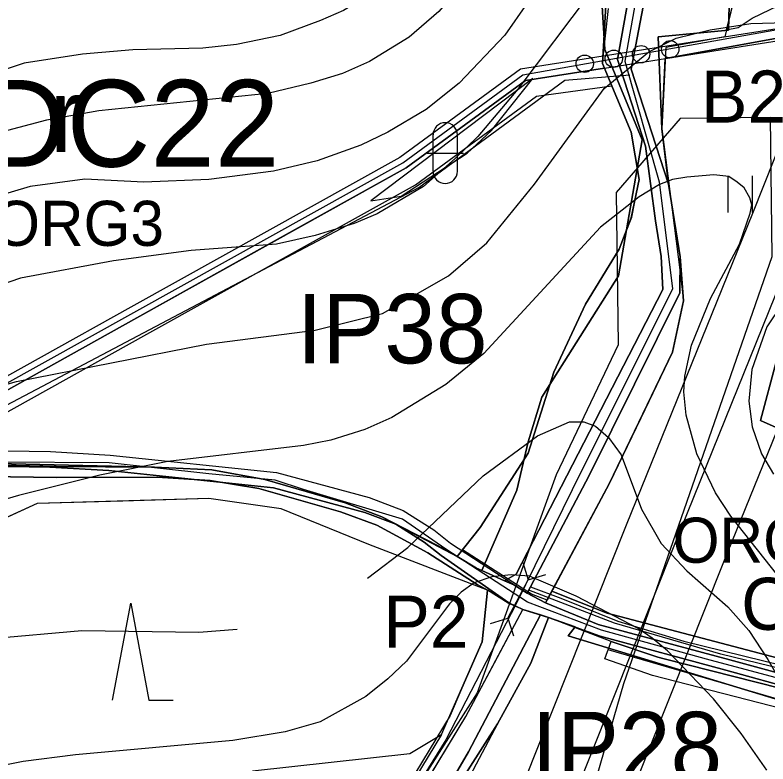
# Model space of a CAD drawing. Extents: x -1900516 to -575031, y -3809306 to -1157387.
# Drawn here: x -578987.9 to -578770.8, y -1159438.2 to -1159222.4 of the extents above; entities that cross this region are included whole.
import ezdxf

# ---------------------------------------------------------------- set-up
doc = ezdxf.new("R2010")
doc.units = 0
for name, color, linetype in [('01_PARCELY_NÁVRH_PC', 7, 'Continuous'), ('01_PARCELY_NÁVRH_ŽP', 7, 'Continuous'), ('01_VRSTEVNICE', 7, 'Continuous'), ('02_KULTURY STAV', 7, 'Continuous'), ('03_PC_NÁVRH', 7, 'Continuous'), ('03_PC_OBJEKTY_NÁVRH', 7, 'Continuous'), ('03_PC_POPIS_NÁVRH', 7, 'Continuous'), ('04_ZPF_OP_ORGAN', 7, 'Continuous'), ('05_VHO_MELIORACE', 7, 'Continuous'), ('05_VHO_V_TOK', 7, 'Continuous'), ('06_ÚSES_BC', 7, 'Continuous'), ('06_ÚSES_BK', 7, 'Continuous'), ('06_ÚSES_IP', 7, 'Continuous'), ('07_ELEKTRO', 7, 'Continuous'), ('07_OCH_P A POPISY TI', 7, 'Continuous')]:
    doc.layers.add(name, color=color, linetype=linetype)

msp = doc.modelspace()

# ---------------------------------------------------------------- linework, layer by layer
at = {"layer": '01_PARCELY_NÁVRH_PC'}
for points in [[(-578766.32, -1159226.06), (-578842.18, -1159237.98), (-578877.01, -1159263.46), (-578954.52, -1159306.57), (-579032.13, -1159349.74)], [(-578999.05, -1159335.34), (-578952.82, -1159309.63), (-578875.11, -1159266.42), (-578840.76, -1159241.28), (-578817.98, -1159237.69), (-578765.18, -1159229.36)], [(-578990.02, -1159347.98), (-578977.69, -1159348.14), (-578960.49, -1159349.17), (-578912.54, -1159354.21), (-578885.85, -1159361.39), (-578876, -1159365.16), (-578867.16, -1159370.75), (-578862.35, -1159374.53), (-578840.27, -1159388.95), (-578839.3, -1159387.12), (-578830.54, -1159390.38), (-578814.14, -1159397.09), (-578795.12, -1159402.8), (-578698.14, -1159426.59)], [(-578680.53, -1159438.83), (-578690.19, -1159436.04), (-578719.21, -1159428.39), (-578740.5, -1159423.22), (-578800.71, -1159407.93), (-578802.57, -1159407.45), (-578816, -1159402.88), (-578834.08, -1159395.96), (-578841.47, -1159393.66), (-578845.51, -1159391.77), (-578865.03, -1159378.15), (-578869.94, -1159374.29), (-578878.12, -1159369.12), (-578887.02, -1159365.74), (-578913.36, -1159358.64), (-578960.86, -1159353.66), (-578977.85, -1159352.64), (-578989.86, -1159352.48), (-579030.26, -1159355.98), (-579039.25, -1159359.63), (-579045.66, -1159366.64), (-579052.43, -1159377.7), (-579071.21, -1159424.42), (-579081.08, -1159447.93)]]:
    msp.add_lwpolyline(points, dxfattribs=at)
at = {"layer": '01_PARCELY_NÁVRH_ŽP'}
msp.add_lwpolyline([(-578999.05, -1159335.34), (-578997.37, -1159340.71), (-578949.92, -1159314.31), (-578911.36, -1159292.87), (-578872.49, -1159271.26), (-578837.52, -1159245.73), (-578815.84, -1159242.76), (-578817.98, -1159237.69), (-578840.76, -1159241.28), (-578875.16, -1159266.45), (-578914.03, -1159288.06), (-578952.82, -1159309.63)], close=True, dxfattribs=at)
msp.add_lwpolyline([(-578681.9, -1159444.16), (-578804.15, -1159412.72), (-578817.83, -1159407.88), (-578816, -1159402.88), (-578802.57, -1159407.45), (-578800.71, -1159407.93), (-578740.5, -1159423.22), (-578719.21, -1159428.39), (-578690.19, -1159436.04), (-578680.53, -1159438.83)], dxfattribs=at)
at = {"layer": '01_VRSTEVNICE'}
for points in [[(-578807.54, -1159102.47), (-578839.55, -1159104.15), (-578846.27, -1159104.99), (-578852.98, -1159107.23), (-578857.03, -1159110.3), (-578858.99, -1159112.96), (-578861.23, -1159119.95), (-578861.82, -1159128.77), (-578859.27, -1159149.45), (-578858.57, -1159168.19), (-578859.83, -1159177.98), (-578861.51, -1159184.41), (-578865.7, -1159193.92), (-578874.09, -1159206.22), (-578884.3, -1159215.59), (-578893.24, -1159221.04), (-578899.82, -1159223.97), (-578911.42, -1159228.31), (-578924.01, -1159230.83), (-578933.79, -1159231.95), (-578953.93, -1159232.37), (-578968.47, -1159233.63), (-578985.25, -1159236.28), (-579000.91, -1159241.46)], [(-578801.38, -1159125.41), (-578814.95, -1159125.82), (-578826.69, -1159127.36), (-578831.72, -1159129.46), (-578835.78, -1159133.09), (-578838.58, -1159137.99), (-578841.37, -1159146.38), (-578842.63, -1159153.09), (-578843.75, -1159169.03), (-578845.43, -1159180.77), (-578848.08, -1159190.84), (-578852.42, -1159201.75), (-578861.09, -1159215.87), (-578865.7, -1159221.32), (-578874.23, -1159228.73), (-578885.7, -1159235.72), (-578893.53, -1159239.22), (-578902.66, -1159241.96), (-578915.06, -1159244.95), (-578963.71, -1159249.99), (-578978.82, -1159252.64), (-579009.02, -1159260.61)], [(-578789.92, -1159150.99), (-578813.97, -1159154.49), (-578819.28, -1159157.42), (-578823, -1159160.45), (-578827.39, -1159165.67), (-578829.21, -1159169.87), (-578831.44, -1159178.26), (-578832.42, -1159195.04), (-578833.82, -1159203.43), (-578836.76, -1159211.67), (-578840.25, -1159218.95), (-578846.69, -1159228.17), (-578859.83, -1159242.02), (-578869.34, -1159249.57), (-578880.38, -1159256.14), (-578888.21, -1159259.91), (-578900.8, -1159264.39), (-578913.38, -1159267.32), (-578931.99, -1159269.74), (-578950.76, -1159270.53), (-578967.77, -1159269.7), (-578983.57, -1159271.8), (-579008.46, -1159279.21)], [(-578803.2, -1159198.53), (-578810.33, -1159203.7), (-578822.08, -1159216.01), (-578842.91, -1159243.69), (-578854.52, -1159257.4), (-578861.02, -1159263.74), (-578870.18, -1159271.8), (-578883.46, -1159279.63), (-578890.17, -1159282.42), (-578901.35, -1159285.92), (-578912.54, -1159288.44), (-578937.15, -1159290.25), (-578959.52, -1159293.19), (-578986.37, -1159298.22), (-579017.69, -1159308.99)], [(-579014.89, -1159335.7), (-578987.48, -1159328.01), (-578932.68, -1159317.24), (-578901.35, -1159313.18), (-578881.92, -1159308.43), (-578862.9, -1159297.52), (-578851.86, -1159288.02), (-578838.16, -1159271.1), (-578818.02, -1159243.55), (-578805.16, -1159232.93), (-578797.33, -1159229.01), (-578787.54, -1159226.64), (-578775.8, -1159224.82), (-578752.31, -1159224.12)], [(-578760.28, -1159393.58), (-578781.53, -1159366.74), (-578786, -1159360.02), (-578791.32, -1159348.84), (-578794.39, -1159337.65), (-578795.09, -1159330.94), (-578794.81, -1159326.47), (-578792.85, -1159317.52), (-578787.4, -1159304.1), (-578779.01, -1159288.44), (-578775.94, -1159279.49), (-578775.47, -1159277.07), (-578776.08, -1159275.01), (-578777.68, -1159272.18), (-578779.71, -1159270.54), (-578782.09, -1159268.86), (-578786.42, -1159268.44), (-578794.25, -1159269.14), (-578798.34, -1159269.74), (-578802.08, -1159271.24), (-578807.95, -1159274.73), (-578819.14, -1159283.54), (-578852.7, -1159319.9), (-578863.74, -1159328.84), (-578879.26, -1159338.35), (-578887.09, -1159341.85), (-578896.88, -1159344.92), (-578904.71, -1159346.46), (-578943.86, -1159351.08), (-578963.44, -1159354.99), (-578986.93, -1159360.86), (-579015.33, -1159369.16)], [(-578762.09, -1159298.78), (-578771.18, -1159312.21), (-578775.52, -1159324.51), (-578776.35, -1159333.6), (-578775.38, -1159341.01), (-578772.72, -1159348.84), (-578769.22, -1159354.71)], [(-578886.25, -1159384.63), (-578874.65, -1159375.82), (-578852.98, -1159355.13), (-578837.32, -1159343.67), (-578828.09, -1159339.61), (-578823.89, -1159339.61), (-578820.54, -1159340.87), (-578816.76, -1159344.08), (-578813.13, -1159349.12), (-578807.26, -1159364.78), (-578801.66, -1159374.71), (-578794.25, -1159382.53), (-578782.37, -1159392.88), (-578776.35, -1159399.73), (-578770.9, -1159408.12), (-578750.49, -1159443.5)], [(-578771.18, -1159440), (-578778.59, -1159429.38), (-578786.56, -1159419.45), (-578799.84, -1159405.61), (-578804.18, -1159401.99), (-578808.23, -1159399.17), (-578826.13, -1159389.81), (-578839.55, -1159384.07), (-578844.87, -1159383.65), (-578850.45, -1159384.31), (-578855.49, -1159386.03), (-578859.27, -1159388.69), (-578862.62, -1159392.04), (-578875.07, -1159408.54), (-578880.42, -1159413.67), (-578886.81, -1159418.75), (-578899.96, -1159426.02), (-578910.02, -1159428.96), (-578925.12, -1159431.47), (-578970.43, -1159435.53), (-578985.53, -1159437.49), (-578995.61, -1159439.55)], [(-578923.87, -1159399.45), (-578934.91, -1159400.29), (-578968.61, -1159399.87), (-578994.76, -1159402.11), (-578998.25, -1159403.09)]]:
    msp.add_lwpolyline(points, dxfattribs=at)
at = {"layer": '02_KULTURY STAV'}
for points in [[(-578739.9, -1159419.59), (-578781.83, -1159408.23), (-578819.78, -1159397.99), (-578834.95, -1159391.81), (-578816.57, -1159357.48), (-578798.39, -1159319.53), (-578795.16, -1159304.69), (-578796.15, -1159292.03), (-578799.47, -1159271.13), (-578801.45, -1159255.16), (-578802.44, -1159228.63), (-578782.18, -1159226.7), (-578781.95, -1159216.17), (-578788.46, -1159196.37), (-578795.58, -1159174.4), (-578814.18, -1159124.01), (-578830.76, -1159080.15)], [(-578739.9, -1159419.59), (-578781.83, -1159408.23), (-578819.78, -1159397.99), (-578834.95, -1159391.81), (-578816.57, -1159357.48), (-578798.39, -1159319.53), (-578795.16, -1159304.69), (-578796.15, -1159292.03), (-578799.47, -1159271.13), (-578801.45, -1159255.16), (-578802.44, -1159228.63), (-578782.18, -1159226.7), (-578781.95, -1159216.17), (-578788.46, -1159196.37), (-578795.58, -1159174.4), (-578814.18, -1159124.01), (-578830.76, -1159080.15)], [(-578820.56, -1159188.8), (-578817.85, -1159232.29), (-578807.13, -1159258.37), (-578813.92, -1159297.49), (-578836.04, -1159332.51), (-578839.93, -1159345.41), (-578843.24, -1159359.34), (-578853.34, -1159382.44), (-578854.89, -1159381.74), (-578860.48, -1159378.42), (-578866.15, -1159375.27), (-578882.11, -1159367.01), (-578892.7, -1159362.98), (-578915.87, -1159356.24), (-578931.16, -1159353.47), (-578947.72, -1159352.64), (-578976.03, -1159352.43), (-578995.36, -1159351.99)], [(-578811.26, -1159218.58), (-578814.21, -1159235.22), (-578806.17, -1159260.19), (-578803.27, -1159281.68), (-578801.66, -1159291.95), (-578801.16, -1159301.45), (-578843.39, -1159383.52), (-578846.79, -1159385.41), (-578853.34, -1159382.44), (-578843.24, -1159359.34), (-578839.93, -1159345.41), (-578836.04, -1159332.51), (-578813.92, -1159297.49), (-578807.13, -1159258.37), (-578817.85, -1159232.29), (-578820.56, -1159188.8)], [(-578806.81, -1159219.87), (-578810.26, -1159237.93), (-578799.47, -1159271.13), (-578796.15, -1159292.03), (-578796.23, -1159302.46), (-578822.34, -1159355.04), (-578840.27, -1159388.95), (-578844.13, -1159386.61), (-578846.79, -1159385.41), (-578843.39, -1159383.52), (-578801.16, -1159301.45), (-578801.66, -1159291.95), (-578803.27, -1159281.68), (-578806.17, -1159260.19), (-578814.21, -1159235.22), (-578811.26, -1159218.58)], [(-578867.38, -1159267.4), (-578867.38, -1159256.9)], [(-578860.38, -1159267.4), (-578860.38, -1159256.9)], [(-578869.13, -1159262.15), (-578858.63, -1159262.15)], [(-578782.37, -1159268.75), (-578782.37, -1159279.25)], [(-578775.37, -1159268.75), (-578775.37, -1159279.25)], [(-578995.36, -1159351.99), (-578976.03, -1159352.43), (-578947.72, -1159352.64), (-578931.16, -1159353.47), (-578915.87, -1159356.24), (-578892.7, -1159362.98), (-578882.11, -1159367.01), (-578866.15, -1159375.27), (-578860.48, -1159378.42), (-578854.89, -1159381.74), (-578853.34, -1159382.44), (-578846.79, -1159385.41), (-578844.13, -1159386.61), (-578840.27, -1159388.95), (-578834.95, -1159391.81), (-578819.78, -1159397.99), (-578781.83, -1159408.23), (-578739.9, -1159419.59)], [(-578996.07, -1159355.4), (-578975.87, -1159355.65), (-578946.96, -1159355.58), (-578931.65, -1159356.51), (-578917.64, -1159358.86), (-578894.11, -1159365.52), (-578883.59, -1159369.39), (-578868.92, -1159377.36), (-578854.65, -1159386.48), (-578851.7, -1159388.13), (-578885.91, -1159374.98), (-578911.16, -1159364.65), (-578932.04, -1159361.7), (-578981.52, -1159363.18), (-579022.72, -1159381.94)], [(-578665.47, -1159440.98), (-578677.47, -1159437.91), (-578695.16, -1159433.96), (-578741.25, -1159422.68), (-578782.98, -1159411.14), (-578819.19, -1159401.33), (-578834.08, -1159395.96), (-578836.4, -1159395.24), (-578841.47, -1159393.66), (-578845.73, -1159391.87), (-578851.7, -1159388.13), (-578854.65, -1159386.48), (-578868.92, -1159377.36), (-578883.59, -1159369.39), (-578894.11, -1159365.52), (-578917.64, -1159358.86), (-578931.65, -1159356.51), (-578946.96, -1159355.58), (-578975.87, -1159355.65), (-578996.07, -1159355.4)], [(-578919.48, -1159440.16), (-578896.76, -1159437.65), (-578874.05, -1159435.14), (-578864.96, -1159429.74), (-578859.11, -1159416.39), (-578853.26, -1159403.04), (-578851.7, -1159388.13), (-578885.91, -1159374.98), (-578911.16, -1159364.65), (-578932.04, -1159361.7), (-578956.78, -1159362.44), (-578981.52, -1159363.18), (-579002.12, -1159372.56), (-579022.72, -1159381.94), (-579027.89, -1159382.17), (-579033.06, -1159382.4), (-579038.97, -1159378.47), (-579045.87, -1159395.1), (-579043.56, -1159409.18), (-579041.24, -1159423.26), (-579037.3, -1159433.19), (-579033.36, -1159443.12)], [(-578869.74, -1159444.06), (-578857.93, -1159424.48), (-578849.7, -1159409.07), (-578841.47, -1159393.66), (-578843.6, -1159392.76), (-578845.73, -1159391.87), (-578851.7, -1159388.13), (-578853.26, -1159403.04), (-578859.11, -1159416.39), (-578862.48, -1159424.22), (-578874.53, -1159444.25)], [(-578959.8, -1159419.83), (-578954.55, -1159391.83), (-578949.3, -1159419.83), (-578942.3, -1159419.83)], [(-578931.32, -1159562.03), (-578857.13, -1159434.74), (-578836.4, -1159395.24), (-578834.08, -1159395.96), (-578819.19, -1159401.33), (-578782.98, -1159411.14), (-578741.25, -1159422.68), (-578695.16, -1159433.96), (-578677.47, -1159437.91), (-578665.47, -1159440.98)], [(-578919.48, -1159440.16), (-578874.05, -1159435.14), (-578864.96, -1159429.74), (-578917.46, -1159516.23)]]:
    msp.add_lwpolyline(points, dxfattribs=at)
for points in [[(-578810.26, -1159237.93), (-578806.81, -1159219.87), (-578804.43, -1159207.13), (-578802.6, -1159199.77), (-578799.5, -1159199.1), (-578788.46, -1159196.37), (-578781.95, -1159216.17), (-578782.18, -1159226.7), (-578802.44, -1159228.63), (-578801.45, -1159255.16), (-578799.47, -1159271.13)], [(-578885.35, -1159275.87), (-578876.62, -1159274.55), (-578857.54, -1159262.17), (-578850.49, -1159255.61), (-578838.63, -1159240.7)], [(-578885.35, -1159275.87), (-578876.62, -1159274.55), (-578857.54, -1159262.17), (-578850.49, -1159255.61), (-578838.63, -1159240.7)], [(-578840.27, -1159388.95), (-578822.34, -1159355.04), (-578796.23, -1159302.46), (-578796.15, -1159292.03), (-578795.16, -1159304.69), (-578798.39, -1159319.53), (-578816.57, -1159357.48), (-578834.95, -1159391.81)], [(-578962.95, -1159617), (-578961.38, -1159613.77), (-578950.58, -1159584.87), (-578924.96, -1159537.91), (-578900.28, -1159493.9), (-578894.3, -1159485.75), (-578881.54, -1159463.64), (-578857.93, -1159424.48), (-578841.47, -1159393.66), (-578836.4, -1159395.24), (-578857.13, -1159434.74), (-578931.32, -1159562.03), (-578942.54, -1159582.59), (-578949.56, -1159598.4), (-578953.85, -1159609.22)]]:
    msp.add_lwpolyline(points, close=True, dxfattribs=at)
for centre, start, end in [((-578863.88, -1159256.9), 0, 180), ((-578863.88, -1159267.4), 180, 0)]:
    msp.add_arc(centre, 3.5, start, end, dxfattribs=at)
at = {"layer": '03_PC_NÁVRH'}
for points in [[(-579031.28, -1159351.27), (-578876.06, -1159264.94), (-578841.47, -1159239.63), (-578766.48, -1159226.28)], [(-578664.08, -1159439.49), (-578691.06, -1159433.13), (-578731.31, -1159423.24), (-578788.51, -1159407.98), (-578818.79, -1159399.62), (-578840.13, -1159391.55), (-578863.75, -1159376.3), (-578876.23, -1159367.7), (-578904.71, -1159359.13), (-578912.91, -1159356.43), (-578932.04, -1159354.63), (-578960.73, -1159351.41), (-578992.19, -1159351.2), (-579018.62, -1159352.98), (-579030.77, -1159353.76), (-579040.57, -1159357.74), (-579047.47, -1159365.28), (-579054.45, -1159376.69), (-579073.29, -1159423.57), (-579083.15, -1159447.06)]]:
    msp.add_lwpolyline(points, dxfattribs=at)
at = {"layer": '03_PC_OBJEKTY_NÁVRH'}
for points in [[(-578841.47, -1159380.1), (-578839.92, -1159385.18), (-578834.85, -1159383.62)], [(-578845.79, -1159396.21), (-578839.92, -1159385.18)], [(-578590.37, -1159402.82), (-578605.94, -1159411.91), (-578646.91, -1159433.49), (-578653.26, -1159435.31), (-578665.37, -1159435.39), (-578680.96, -1159431.31), (-578705, -1159425.89), (-578752.46, -1159414.33), (-578784.45, -1159406.6), (-578815.09, -1159397.62), (-578839.82, -1159388.09)], [(-578850.86, -1159397.76), (-578845.79, -1159396.21), (-578844.23, -1159401.28)]]:
    msp.add_lwpolyline(points, dxfattribs=at)
for centre in [(-578799.02, -1159232.24), (-578807.4, -1159233.65), (-578823.67, -1159236.4), (-578815.29, -1159234.98)]:
    msp.add_circle(centre, 2.5, dxfattribs=at)
at = {"layer": '04_ZPF_OP_ORGAN'}
for points in [[(-578762.04, -1159183.36), (-578765.87, -1159168.76), (-578773.07, -1159149.94), (-578793.65, -1159089.25), (-578795.58, -1159079.34), (-578795.27, -1159075.99), (-578791.37, -1159071.9), (-578791.69, -1159068.99), (-578805.61, -1158990.49), (-578808.68, -1158974.26), (-578809.14, -1158971.01), (-578808.11, -1158968.03), (-578813.28, -1158970.34), (-578834.9, -1158979.44), (-578865.04, -1158997.83), (-578830.76, -1159080.15), (-578795.77, -1159174.05), (-578789.1, -1159194.41), (-578781, -1159219.07), (-578782.87, -1159226.66), (-578779.45, -1159225.94), (-578775.36, -1159223.24), (-578765.19, -1159218.39), (-578755.01, -1159213.54)], [(-578888.29, -1159070.91), (-578886.95, -1159085.92), (-578882.17, -1159107.67), (-578867.83, -1159126.24), (-578847.52, -1159142.23), (-578836.27, -1159177.56), (-578820.56, -1159188.8), (-578816.56, -1159201.13), (-578818.55, -1159236.29), (-578810.26, -1159256.1), (-578807.96, -1159269.74), (-578810.29, -1159280.86), (-578813.72, -1159289.8), (-578823.43, -1159305.7), (-578832.58, -1159325.31), (-578839.96, -1159348.66), (-578853.83, -1159370.03), (-578860.48, -1159378.42), (-578882.11, -1159367.01), (-578892.7, -1159362.98), (-578915.87, -1159356.24), (-578931.16, -1159353.47), (-578947.72, -1159352.64), (-579017.93, -1159351.06)], [(-579017.93, -1159351.06), (-578947.72, -1159352.64), (-578931.16, -1159353.47), (-578915.87, -1159356.24), (-578892.7, -1159362.98), (-578882.11, -1159367.01), (-578860.48, -1159378.42), (-578853.83, -1159370.03), (-578839.96, -1159348.66), (-578832.58, -1159325.31), (-578823.43, -1159305.7), (-578813.72, -1159289.8), (-578810.29, -1159280.86), (-578807.96, -1159269.74), (-578810.26, -1159256.1), (-578818.55, -1159236.29), (-578816.56, -1159201.13), (-578820.56, -1159188.8), (-578836.27, -1159177.56), (-578847.52, -1159142.23), (-578867.83, -1159126.24), (-578882.17, -1159107.67), (-578886.95, -1159085.92), (-578888.29, -1159070.91)], [(-578830.76, -1159080.15), (-578795.77, -1159174.05), (-578789.1, -1159194.41), (-578781, -1159219.07), (-578782.87, -1159226.66), (-578779.45, -1159225.94), (-578775.36, -1159223.24), (-578765.19, -1159218.39), (-578755.01, -1159213.54), (-578758.9, -1159200.51), (-578762.04, -1159183.36), (-578765.87, -1159168.76), (-578773.07, -1159149.94), (-578793.65, -1159089.25), (-578795.58, -1159079.34)], [(-578680.61, -1159430.7), (-578817.23, -1159394.73), (-578833.14, -1159388.38), (-578816.57, -1159357.48), (-578807.48, -1159338.51), (-578798.39, -1159319.53), (-578795.16, -1159304.69), (-578796.15, -1159292.03), (-578799.47, -1159271.13), (-578801.45, -1159255.16), (-578800.51, -1159234.88), (-578765.47, -1159228.57)], [(-578765.47, -1159228.57), (-578800.51, -1159234.88), (-578801.45, -1159255.16)], [(-578801.45, -1159255.16), (-578799.47, -1159271.13), (-578796.15, -1159292.03), (-578795.16, -1159304.69), (-578798.39, -1159319.53), (-578807.48, -1159338.51), (-578816.57, -1159357.48), (-578833.14, -1159388.38), (-578817.23, -1159394.73), (-578680.61, -1159430.7)], [(-578768.45, -1159322.3), (-578772.95, -1159339.22), (-578756.15, -1159346.72)], [(-578756.15, -1159346.72), (-578772.95, -1159339.22), (-578768.45, -1159322.3)], [(-578459.94, -1159436.73), (-578538.43, -1159406.49), (-578561.51, -1159400.1), (-578571.64, -1159400.53), (-578580.03, -1159403.74), (-578655, -1159447.25), (-578664.9, -1159447.23), (-578677.27, -1159444.75), (-578711.65, -1159435.48), (-578744.48, -1159426.8), (-578828.45, -1159401.32), (-578826.41, -1159398.72), (-578834.08, -1159395.96), (-578839.19, -1159409.11), (-578848.77, -1159426.66), (-578861.53, -1159446.54), (-578875.72, -1159465.34), (-578888.86, -1159487.3), (-578903.91, -1159510.01), (-578919.47, -1159543.32), (-578935.33, -1159576.91), (-578946.84, -1159599.63), (-578940.46, -1159597.85)], [(-578861.53, -1159446.54), (-578848.77, -1159426.66), (-578839.19, -1159409.11), (-578834.08, -1159395.96), (-578826.41, -1159398.72), (-578828.45, -1159401.32), (-578744.48, -1159426.8), (-578711.65, -1159435.48), (-578677.27, -1159444.75)]]:
    msp.add_lwpolyline(points, dxfattribs=at)
at = {"layer": '05_VHO_MELIORACE'}
msp.add_lwpolyline([(-578957.02, -1159497.96), (-578999.82, -1159538.07), (-578976.83, -1159562.61), (-578930.48, -1159584.69), (-578893.64, -1159580.89), (-578854.64, -1159560.84), (-578812.39, -1159415.03), (-578769.59, -1159291.98), (-578770.13, -1159251.87), (-578796.16, -1159252.22), (-578814.55, -1159273.55), (-578814.01, -1159317.46), (-578831.89, -1159354.86), (-578854.64, -1159417.74), (-578895.81, -1159482.24), (-578905.9, -1159498.04)], close=True, dxfattribs=at)
at = {"layer": '05_VHO_V_TOK'}
for p, q in [((-578805.55, -1159198.6), (-578812.13, -1159235.63)), ((-578812.13, -1159235.63), (-578802.2, -1159270.46)), ((-578802.2, -1159270.46), (-578798.34, -1159301.3)), ((-578798.34, -1159301.3), (-578827.26, -1159359.21)), ((-578827.26, -1159359.21), (-578843.42, -1159392.09)), ((-578843.42, -1159392.09), (-578863.72, -1159431.21)), ((-578863.72, -1159431.21), (-578900.82, -1159491.51))]:
    msp.add_line(p, q, dxfattribs=at)
at = {"layer": '06_ÚSES_BC'}
msp.add_line((-578848.77, -1159426.66), (-578874.64, -1159475.13), dxfattribs=at)
for points in [[(-579030.26, -1159355.98), (-579018.4, -1159354.96), (-578989.86, -1159352.48), (-578977.85, -1159352.64)], [(-578977.85, -1159352.64), (-578960.86, -1159353.66), (-578913.36, -1159358.64)], [(-578913.36, -1159358.64), (-578887.02, -1159365.74)], [(-578887.02, -1159365.74), (-578878.12, -1159369.12), (-578869.94, -1159374.29)], [(-578869.94, -1159374.29), (-578865.03, -1159378.15), (-578845.51, -1159391.77), (-578841.47, -1159393.66), (-578834.08, -1159395.96)], [(-578834.08, -1159395.96), (-578839.19, -1159409.11), (-578848.77, -1159426.66)]]:
    msp.add_lwpolyline(points, dxfattribs=at)
at = {"layer": '06_ÚSES_BK'}
for p, q in [((-578781, -1159219.07), (-578783.28, -1159228.64)), ((-578817.7, -1159228.38), (-578816.85, -1159220.47)), ((-578818.55, -1159236.29), (-578817.7, -1159228.38)), ((-578783.28, -1159228.64), (-578800.25, -1159231.7)), ((-578800.25, -1159231.7), (-578801.45, -1159255.16)), ((-578814.4, -1159246.2), (-578818.55, -1159236.29)), ((-578810.26, -1159256.1), (-578814.4, -1159246.2)), ((-578807.96, -1159269.74), (-578810.26, -1159256.1)), ((-578801.45, -1159255.16), (-578796.16, -1159296.52)), ((-578810.03, -1159280.65), (-578807.96, -1159269.74)), ((-578813.72, -1159289.8), (-578810.03, -1159280.65)), ((-578823.43, -1159305.7), (-578813.72, -1159289.8)), ((-578796.16, -1159296.52), (-578795.16, -1159304.69)), ((-578832.58, -1159325.31), (-578823.43, -1159305.7)), ((-578795.16, -1159304.69), (-578798.39, -1159319.53)), ((-578798.39, -1159319.53), (-578816.57, -1159357.48)), ((-578839.96, -1159348.66), (-578832.58, -1159325.31)), ((-578853.83, -1159370.03), (-578839.96, -1159348.66)), ((-578816.57, -1159357.48), (-578834.52, -1159391)), ((-578858.92, -1159376.45), (-578853.83, -1159370.03)), ((-578839, -1159389.31), (-578858.92, -1159376.45)), ((-578834.52, -1159391), (-578839, -1159389.31))]:
    msp.add_line(p, q, dxfattribs=at)
at = {"layer": '06_ÚSES_IP'}
for points in [[(-579016.36, -1159348.46), (-578871.46, -1159272.11), (-578829.42, -1159241.15), (-578810.66, -1159239.61)], [(-578468.31, -1159434.68), (-578565.47, -1159400.66), (-578630.75, -1159435), (-578655, -1159447.25), (-578728.06, -1159431.14), (-578816.87, -1159405.32)]]:
    msp.add_lwpolyline(points, dxfattribs=at)
at = {"layer": '07_ELEKTRO'}
msp.add_lwpolyline([(-579151.64, -1160263.33), (-579124.46, -1160194.57), (-579087.04, -1160099.75), (-579049.34, -1160005.38), (-579007.3, -1159900.49), (-578960.77, -1159784.26), (-578916.42, -1159673.56), (-578883.23, -1159588.77), (-578839.91, -1159480.62), (-578797.65, -1159374.86), (-578761.31, -1159285.02), (-578726.29, -1159197.17), (-578686.82, -1159098.53)], dxfattribs=at)
at = {"layer": '07_OCH_P A POPISY TI'}
for p, q in [((-578775.23, -1159279.43), (-578740.22, -1159191.61)), ((-578811.57, -1159369.26), (-578775.23, -1159279.43)), ((-578783.73, -1159380.46), (-578747.39, -1159290.61)), ((-578853.84, -1159475.05), (-578811.57, -1159369.26)), ((-578825.98, -1159486.19), (-578783.73, -1159380.46))]:
    msp.add_line(p, q, dxfattribs=at)

# ---------------------------------------------------------------- texts
at = {"layer": '02_KULTURY STAV'}
msp.add_text('r', height=21, dxfattribs=at).set_placement((-578977.85, -1159261.82))
msp.add_text('r', height=21, dxfattribs=at).set_placement((-578977.85, -1159261.82))
at = {"layer": '03_PC_OBJEKTY_NÁVRH'}
for s, p in [('B2', (-578790.13, -1159253.37)), ('CP4', (-578778.55, -1159399.54)), ('P2', (-578881.69, -1159404.71))]:
    msp.add_text(s, height=15, dxfattribs=at).set_placement(p)
at = {"layer": '03_PC_POPIS_NÁVRH'}
msp.add_text('DC22', height=25, dxfattribs=at).set_placement((-578997.17, -1159266.08))
at = {"layer": '04_ZPF_OP_ORGAN'}
for s, p in [('ORG3', (-578994.23, -1159288.9)), ('ORG4', (-578798.31, -1159380.22))]:
    msp.add_text(s, height=13, dxfattribs=at).set_placement(p)
at = {"layer": '06_ÚSES_IP'}
for s, p in [('IP38', (-578906.69, -1159322.75)), ('IP28', (-578839.06, -1159443.18))]:
    msp.add_text(s, height=20, dxfattribs=at).set_placement(p)

doc.saveas('drawing.dxf')
